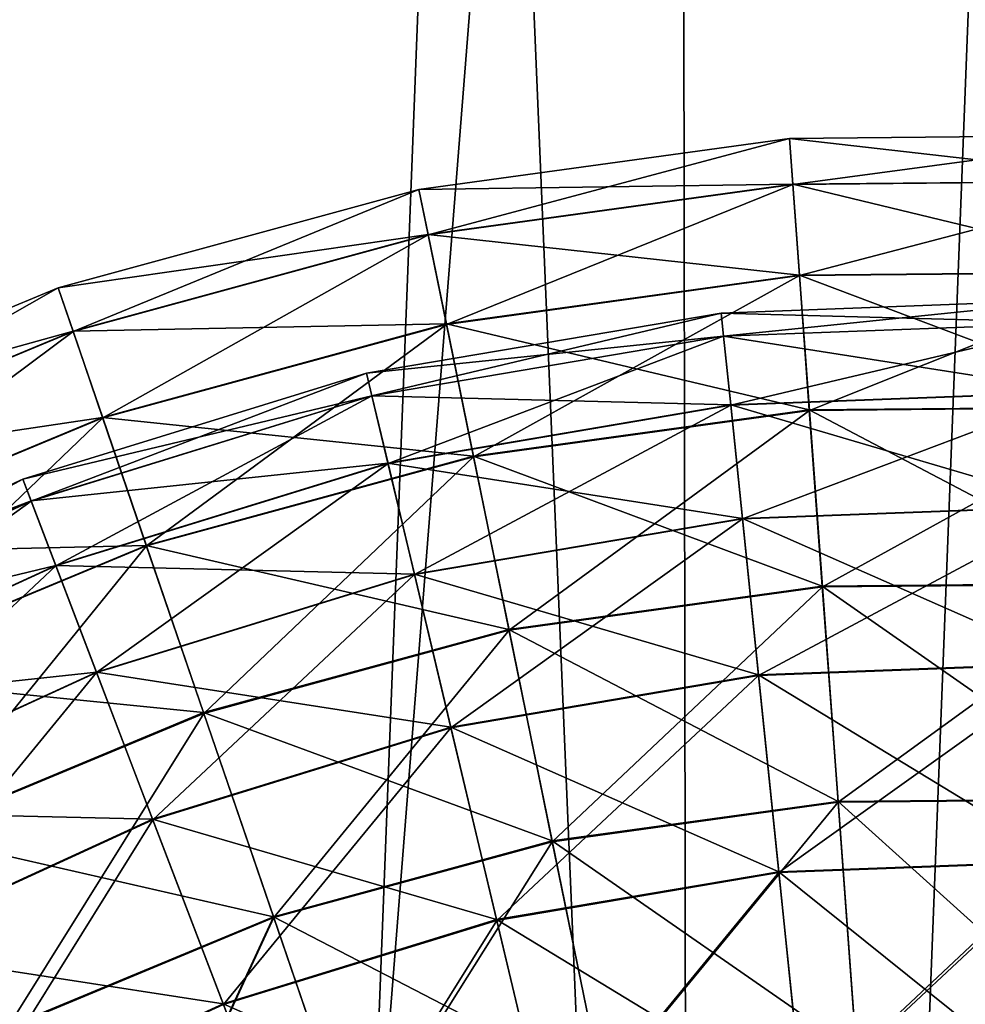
# Model space of a CAD drawing. Header units: millimetres. Extents: x -221 to 238, y -218 to 203.
# Tile 429 of 546: x 131 to 157, y 33 to 60. Entities that reach past the tile are written whole.
import ezdxf

# ---------------------------------------------------------------- set-up
doc = ezdxf.new("R2010")
doc.units = ezdxf.units.MM
doc.header["$LTSCALE"] = 25.4
doc.layers.get('0').update_dxf_attribs({"true_color": 0xff5454})

# ---------------------------------------------------------------- blocks, each defined once
blk = doc.blocks.new('KARO-V-10303.STL#1')
at = {"color": 250, "true_color": 0x262626}
mesh = blk.add_polyface(dxfattribs=at)
corners = [(-197.361, -32.381, 1739.558), (-197.458, 31.784, 1739.558), (-200, -0.302, 1739.558), (-189.803, 63.047, 1739.558), (-189.611, -63.62, 1739.558), (-177.232, 92.677, 1739.558), (-176.95, -93.212, 1739.558), (-160.07, 119.907, 1739.558), (-159.707, -120.39, 1739.558), (-138.763, 144.031, 1739.558), (-138.327, -144.45, 1739.558), (-113.862, 164.425, 1739.558), (-113.364, -164.768, 1739.558), (-86.012, 180.56, 1739.558), (-85.465, -180.82, 1739.558), (-55.934, 192.019, 1739.558), (-55.353, -192.188, 1739.558), (-24.407, 198.505, 1739.558), (-23.807, -198.578, 1739.558), (7.751, 199.85, 1739.558), (8.355, -199.825, 1739.558), (39.709, 196.018, 1739.558), (40.301, -195.897, 1739.558), (70.638, 187.11, 1739.558), (71.204, -186.896, 1739.558), (99.738, 173.356, 1739.558), (100.262, -173.054, 1739.558), (126.255, 155.112, 1739.558), (126.723, -154.73, 1739.558), (149.501, 132.851, 1739.558), (149.902, -132.398, 1739.558), (168.876, 107.149, 1739.558), (169.199, -106.637, 1739.558), (183.877, 78.671, 1739.558), (184.114, -78.115, 1739.558), (194.116, 48.157, 1739.558), (194.26, -47.57, 1739.558), (199.327, 16.395, 1739.558), (199.376, -15.792, 1739.558)]
mesh.append_faces([[corners[k] for k in face] for face in [(0, 1, 2), (37, 36, 38)]], dxfattribs={"vtx0": -1, "color": 250})
mesh.append_faces([[corners[k] for k in face] for face in [(1, 0, 3), (3, 4, 5), (5, 6, 7), (7, 8, 9), (9, 10, 11), (11, 12, 13), (13, 14, 15), (15, 16, 17), (17, 18, 19), (19, 20, 21), (21, 22, 23), (23, 24, 25), (25, 26, 27), (27, 28, 29), (29, 30, 31), (31, 32, 33), (33, 34, 35), (35, 36, 37)]], dxfattribs={"vtx0": -1, "vtx1": -1, "color": 250})
mesh.append_faces([[corners[k] for k in face] for face in [(3, 0, 4), (5, 4, 6), (7, 6, 8), (9, 8, 10), (11, 10, 12), (13, 12, 14), (15, 14, 16), (17, 16, 18), (19, 18, 20), (21, 20, 22), (23, 22, 24), (25, 24, 26), (27, 26, 28), (29, 28, 30), (31, 30, 32), (33, 32, 34), (35, 34, 36)]], dxfattribs={"vtx0": -1, "vtx2": -1, "color": 250})
mesh = blk.add_polyface(dxfattribs=at)
corners = [(-197.458, 31.784, 1738.758), (-197.361, -32.381, 1738.758), (-200, -0.302, 1738.758), (-189.803, 63.047, 1738.758), (-189.611, -63.62, 1738.758), (-177.232, 92.677, 1738.758), (-176.95, -93.212, 1738.758), (-160.07, 119.907, 1738.758), (-159.707, -120.39, 1738.758), (-138.763, 144.031, 1738.758), (-138.327, -144.45, 1738.758), (-113.862, 164.425, 1738.758), (-113.364, -164.768, 1738.758), (-86.012, 180.56, 1738.758), (-85.465, -180.82, 1738.758), (-55.934, 192.019, 1738.758), (-55.353, -192.188, 1738.758), (-24.407, 198.505, 1738.758), (-23.807, -198.578, 1738.758), (7.751, 199.85, 1738.758), (8.355, -199.825, 1738.758), (39.709, 196.018, 1738.758), (40.301, -195.897, 1738.758), (70.638, 187.11, 1738.758), (71.204, -186.896, 1738.758), (99.738, 173.356, 1738.758), (100.262, -173.054, 1738.758), (126.255, 155.112, 1738.758), (126.723, -154.73, 1738.758), (149.501, 132.851, 1738.758), (149.902, -132.398, 1738.758), (168.876, 107.149, 1738.758), (169.199, -106.637, 1738.758), (183.877, 78.671, 1738.758), (184.114, -78.115, 1738.758), (194.116, 48.157, 1738.758), (194.26, -47.57, 1738.758), (199.327, 16.395, 1738.758), (199.376, -15.792, 1738.758)]
mesh.append_faces([[corners[k] for k in face] for face in [(0, 1, 2), (36, 37, 38)]], dxfattribs={"vtx0": -1, "color": 250})
mesh.append_faces([[corners[k] for k in face] for face in [(1, 3, 4), (4, 5, 6), (6, 7, 8), (8, 9, 10), (10, 11, 12), (12, 13, 14), (14, 15, 16), (16, 17, 18), (18, 19, 20), (20, 21, 22), (22, 23, 24), (24, 25, 26), (26, 27, 28), (28, 29, 30), (30, 31, 32), (32, 33, 34), (34, 35, 36)]], dxfattribs={"vtx0": -1, "vtx1": -1, "color": 250})
mesh.append_faces([[corners[k] for k in face] for face in [(1, 0, 3), (4, 3, 5), (6, 5, 7), (8, 7, 9), (10, 9, 11), (12, 11, 13), (14, 13, 15), (16, 15, 17), (18, 17, 19), (20, 19, 21), (22, 21, 23), (24, 23, 25), (26, 25, 27), (28, 27, 29), (30, 29, 31), (32, 31, 33), (34, 33, 35), (36, 35, 37)]], dxfattribs={"vtx0": -1, "vtx2": -1, "color": 250})
mesh = blk.add_polyface(dxfattribs=at)
corners = [(-173.759, 20.803, 1739.558), (-171.405, -35.291, 1739.558), (-174.846, -7.339, 1739.558), (-168.172, 48.407, 1739.558), (-163.524, -62.33, 1739.558), (-158.229, 74.756, 1739.558), (-151.408, -87.754, 1739.558), (-144.188, 99.17, 1739.558), (-135.37, -110.905, 1739.558), (-126.413, 121.015, 1739.558), (-115.827, -131.183, 1739.558), (-105.364, 139.726, 1739.558), (-93.284, -148.065, 1739.558), (-81.586, 154.818, 1739.558), (-68.325, -161.111, 1739.558), (-55.695, 165.901, 1739.558), (-41.596, -169.985, 1739.558), (-28.361, 172.687, 1739.558), (-13.79, -174.456, 1739.558), (-0.293, 175, 1739.558), (14.374, -174.409, 1739.558), (27.783, 172.781, 1739.558), (42.165, -169.844, 1739.558), (55.139, 166.086, 1739.558), (68.864, -160.881, 1739.558), (81.067, 155.091, 1739.558), (93.779, -147.752, 1739.558), (104.896, 140.078, 1739.558), (116.266, -130.795, 1739.558), (126.007, 121.438, 1739.558), (135.741, -110.451, 1739.558), (143.856, 99.652, 1739.558), (151.701, -87.246, 1739.558), (157.978, 75.286, 1739.558), (163.731, -61.782, 1739.558), (168.009, 48.969, 1739.558), (171.522, -34.717, 1739.558), (173.689, 21.385, 1739.558), (174.87, -6.754, 1739.558)]
mesh.append_faces([[corners[k] for k in face] for face in [(0, 1, 2), (36, 37, 38)]], dxfattribs={"vtx0": -1, "color": 250})
mesh.append_faces([[corners[k] for k in face] for face in [(1, 3, 4), (4, 5, 6), (6, 7, 8), (8, 9, 10), (10, 11, 12), (12, 13, 14), (14, 15, 16), (16, 17, 18), (18, 19, 20), (20, 21, 22), (22, 23, 24), (24, 25, 26), (26, 27, 28), (28, 29, 30), (30, 31, 32), (32, 33, 34), (34, 35, 36)]], dxfattribs={"vtx0": -1, "vtx1": -1, "color": 250})
mesh.append_faces([[corners[k] for k in face] for face in [(1, 0, 3), (4, 3, 5), (6, 5, 7), (8, 7, 9), (10, 9, 11), (12, 11, 13), (14, 13, 15), (16, 15, 17), (18, 17, 19), (20, 19, 21), (22, 21, 23), (24, 23, 25), (26, 25, 27), (28, 27, 29), (30, 29, 31), (32, 31, 33), (34, 33, 35), (36, 35, 37)]], dxfattribs={"vtx0": -1, "vtx2": -1, "color": 250})
mesh = blk.add_polyface(dxfattribs=at)
corners = [(-171.405, -35.291, 1759.558), (-173.759, 20.803, 1759.558), (-174.846, -7.339, 1759.558), (-168.172, 48.407, 1759.558), (-163.524, -62.33, 1759.558), (-158.229, 74.756, 1759.558), (-151.408, -87.754, 1759.558), (-144.188, 99.17, 1759.558), (-135.37, -110.905, 1759.558), (-126.413, 121.015, 1759.558), (-115.827, -131.183, 1759.558), (-105.364, 139.726, 1759.558), (-93.284, -148.065, 1759.558), (-81.586, 154.818, 1759.558), (-68.325, -161.111, 1759.558), (-55.695, 165.901, 1759.558), (-41.596, -169.985, 1759.558), (-28.361, 172.687, 1759.558), (-13.79, -174.456, 1759.558), (-0.293, 175, 1759.558), (14.374, -174.409, 1759.558), (27.783, 172.781, 1759.558), (42.165, -169.844, 1759.558), (55.139, 166.086, 1759.558), (68.864, -160.881, 1759.558), (81.067, 155.091, 1759.558), (93.779, -147.752, 1759.558), (104.896, 140.078, 1759.558), (116.266, -130.795, 1759.558), (126.007, 121.438, 1759.558), (135.741, -110.451, 1759.558), (143.856, 99.652, 1759.558), (151.701, -87.246, 1759.558), (157.978, 75.286, 1759.558), (163.731, -61.782, 1759.558), (168.009, 48.969, 1759.558), (171.522, -34.717, 1759.558), (173.689, 21.385, 1759.558), (174.87, -6.754, 1759.558)]
mesh.append_faces([[corners[k] for k in face] for face in [(0, 1, 2), (37, 36, 38)]], dxfattribs={"vtx0": -1, "color": 250})
mesh.append_faces([[corners[k] for k in face] for face in [(1, 0, 3), (3, 4, 5), (5, 6, 7), (7, 8, 9), (9, 10, 11), (11, 12, 13), (13, 14, 15), (15, 16, 17), (17, 18, 19), (19, 20, 21), (21, 22, 23), (23, 24, 25), (25, 26, 27), (27, 28, 29), (29, 30, 31), (31, 32, 33), (33, 34, 35), (35, 36, 37)]], dxfattribs={"vtx0": -1, "vtx1": -1, "color": 250})
mesh.append_faces([[corners[k] for k in face] for face in [(3, 0, 4), (5, 4, 6), (7, 6, 8), (9, 8, 10), (11, 10, 12), (13, 12, 14), (15, 14, 16), (17, 16, 18), (19, 18, 20), (21, 20, 22), (23, 22, 24), (25, 24, 26), (27, 26, 28), (29, 28, 30), (31, 30, 32), (33, 32, 34), (35, 34, 36)]], dxfattribs={"vtx0": -1, "vtx2": -1, "color": 250})
at = {"color": 7, "true_color": 0xffffff}
mesh = blk.add_polyface(dxfattribs=at)
corners = [(142.367, 55.345, 464.02), (152.501, 56.749, 453.972), (142.366, 55.347, 453.972), (152.501, 56.747, 464.02)]
mesh.append_faces([[corners[k] for k in face] for face in [(0, 1, 2), (1, 0, 3)]], dxfattribs={"vtx0": -1, "color": 7})
mesh = blk.add_polyface(dxfattribs=at)
corners = [(142.366, 55.347, 453.972), (152.593, 55.496, 444.003), (142.618, 54.115, 444.003), (152.501, 56.749, 453.972)]
mesh.append_faces([[corners[k] for k in face] for face in [(0, 1, 2), (1, 0, 3)]], dxfattribs={"vtx0": -1, "color": 7})
mesh = blk.add_polyface(dxfattribs=at)
corners = [(142.62, 54.108, 473.988), (152.501, 56.747, 464.02), (142.367, 55.345, 464.02), (152.594, 55.489, 473.988)]
mesh.append_faces([[corners[k] for k in face] for face in [(0, 1, 2), (1, 0, 3)]], dxfattribs={"vtx0": -1, "color": 7})
mesh = blk.add_polyface(dxfattribs=at)
corners = [(152.501, 56.747, 464.02), (162.732, 56.844, 453.972), (152.501, 56.749, 453.972), (162.732, 56.842, 464.02)]
mesh.append_faces([[corners[k] for k in face] for face in [(0, 1, 2), (1, 0, 3)]], dxfattribs={"vtx0": -1, "color": 7})
mesh = blk.add_polyface(dxfattribs=at)
corners = [(152.501, 56.749, 453.972), (162.663, 55.589, 444.003), (152.593, 55.496, 444.003), (162.732, 56.844, 453.972)]
mesh.append_faces([[corners[k] for k in face] for face in [(0, 1, 2), (1, 0, 3)]], dxfattribs={"vtx0": -1, "color": 7})
mesh = blk.add_polyface(dxfattribs=at)
corners = [(152.594, 55.489, 473.988), (162.732, 56.842, 464.02), (152.501, 56.747, 464.02), (162.662, 55.582, 473.988)]
mesh.append_faces([[corners[k] for k in face] for face in [(0, 1, 2), (1, 0, 3)]], dxfattribs={"vtx0": -1, "color": 7})
mesh = blk.add_polyface(dxfattribs=at)
corners = [(152.593, 55.496, 444.003), (162.526, 53.096, 434.27), (152.776, 53.005, 434.27), (162.663, 55.589, 444.003)]
mesh.append_faces([[corners[k] for k in face] for face in [(0, 1, 2), (1, 0, 3)]], dxfattribs={"vtx0": -1, "color": 7})
mesh = blk.add_polyface(dxfattribs=at)
corners = [(152.777, 52.994, 483.72), (162.662, 55.582, 473.988), (152.594, 55.489, 473.988), (162.525, 53.084, 483.72)]
mesh.append_faces([[corners[k] for k in face] for face in [(0, 1, 2), (1, 0, 3)]], dxfattribs={"vtx0": -1, "color": 7})
mesh = blk.add_polyface(dxfattribs=at)
corners = [(132.495, 52.658, 464.02), (142.366, 55.347, 453.972), (132.494, 52.66, 453.972), (142.367, 55.345, 464.02)]
mesh.append_faces([[corners[k] for k in face] for face in [(0, 1, 2), (1, 0, 3)]], dxfattribs={"vtx0": -1, "color": 7})
mesh = blk.add_polyface(dxfattribs=at)
corners = [(132.494, 52.66, 453.972), (142.618, 54.115, 444.003), (132.902, 51.471, 444.003), (142.366, 55.347, 453.972)]
mesh.append_faces([[corners[k] for k in face] for face in [(0, 1, 2), (1, 0, 3)]], dxfattribs={"vtx0": -1, "color": 7})
mesh = blk.add_polyface(dxfattribs=at)
corners = [(132.904, 51.464, 473.988), (142.367, 55.345, 464.02), (132.495, 52.658, 464.02), (142.62, 54.108, 473.988)]
mesh.append_faces([[corners[k] for k in face] for face in [(0, 1, 2), (1, 0, 3)]], dxfattribs={"vtx0": -1, "color": 7})
mesh = blk.add_polyface(dxfattribs=at)
corners = [(142.618, 54.115, 444.003), (152.776, 53.005, 434.27), (143.118, 51.669, 434.27), (152.593, 55.496, 444.003)]
mesh.append_faces([[corners[k] for k in face] for face in [(0, 1, 2), (1, 0, 3)]], dxfattribs={"vtx0": -1, "color": 7})
mesh = blk.add_polyface(dxfattribs=at)
corners = [(143.121, 51.658, 483.72), (152.594, 55.489, 473.988), (142.62, 54.108, 473.988), (152.777, 52.994, 483.72)]
mesh.append_faces([[corners[k] for k in face] for face in [(0, 1, 2), (1, 0, 3)]], dxfattribs={"vtx0": -1, "color": 7})
mesh = blk.add_polyface(dxfattribs=at)
corners = [(132.902, 51.471, 444.003), (143.118, 51.669, 434.27), (133.71, 49.108, 434.27), (142.618, 54.115, 444.003)]
mesh.append_faces([[corners[k] for k in face] for face in [(0, 1, 2), (1, 0, 3)]], dxfattribs={"vtx0": -1, "color": 7})
mesh = blk.add_polyface(dxfattribs=at)
corners = [(133.714, 49.097, 483.72), (142.62, 54.108, 473.988), (132.904, 51.464, 473.988), (143.121, 51.658, 483.72)]
mesh.append_faces([[corners[k] for k in face] for face in [(0, 1, 2), (1, 0, 3)]], dxfattribs={"vtx0": -1, "color": 7})
mesh = blk.add_polyface(dxfattribs=at)
corners = [(152.776, 53.005, 434.27), (162.323, 49.404, 424.927), (153.047, 49.318, 424.927), (162.526, 53.096, 434.27)]
mesh.append_faces([[corners[k] for k in face] for face in [(0, 1, 2), (1, 0, 3)]], dxfattribs={"vtx0": -1, "color": 7})
mesh = blk.add_polyface(dxfattribs=at)
corners = [(153.049, 49.302, 493.061), (162.525, 53.084, 483.72), (152.777, 52.994, 483.72), (162.322, 49.388, 493.061)]
mesh.append_faces([[corners[k] for k in face] for face in [(0, 1, 2), (1, 0, 3)]], dxfattribs={"vtx0": -1, "color": 7})
mesh = blk.add_polyface(dxfattribs=at)
corners = [(143.118, 51.669, 434.27), (153.047, 49.318, 424.927), (143.859, 48.047, 424.927), (152.776, 53.005, 434.27)]
mesh.append_faces([[corners[k] for k in face] for face in [(0, 1, 2), (1, 0, 3)]], dxfattribs={"vtx0": -1, "color": 7})
mesh = blk.add_polyface(dxfattribs=at)
corners = [(143.862, 48.031, 493.061), (152.777, 52.994, 483.72), (143.121, 51.658, 483.72), (153.049, 49.302, 493.061)]
mesh.append_faces([[corners[k] for k in face] for face in [(0, 1, 2), (1, 0, 3)]], dxfattribs={"vtx0": -1, "color": 7})
mesh = blk.add_polyface(dxfattribs=at)
corners = [(123.048, 48.731, 464.02), (132.494, 52.66, 453.972), (123.047, 48.733, 453.972), (132.495, 52.658, 464.02)]
mesh.append_faces([[corners[k] for k in face] for face in [(0, 1, 2), (1, 0, 3)]], dxfattribs={"vtx0": -1, "color": 7})
mesh = blk.add_polyface(dxfattribs=at)
corners = [(123.047, 48.733, 453.972), (132.902, 51.471, 444.003), (123.603, 47.605, 444.003), (132.494, 52.66, 453.972)]
mesh.append_faces([[corners[k] for k in face] for face in [(0, 1, 2), (1, 0, 3)]], dxfattribs={"vtx0": -1, "color": 7})
mesh = blk.add_polyface(dxfattribs=at)
corners = [(123.606, 47.599, 473.988), (132.495, 52.658, 464.02), (123.048, 48.731, 464.02), (132.904, 51.464, 473.988)]
mesh.append_faces([[corners[k] for k in face] for face in [(0, 1, 2), (1, 0, 3)]], dxfattribs={"vtx0": -1, "color": 7})
mesh = blk.add_polyface(dxfattribs=at)
corners = [(160.454, 51.702, 468.871), (150.636, 51.968, 458.871), (160.471, 52.335, 458.871), (150.701, 51.338, 468.871)]
mesh.append_faces([[corners[k] for k in face] for face in [(0, 1, 2), (1, 0, 3)]], dxfattribs={"vtx0": -1, "color": 7})
mesh = blk.add_polyface(dxfattribs=at)
corners = [(160.471, 52.335, 458.871), (150.701, 51.333, 448.872), (160.453, 51.698, 448.872), (150.636, 51.968, 458.871)]
mesh.append_faces([[corners[k] for k in face] for face in [(0, 1, 2), (1, 0, 3)]], dxfattribs={"vtx0": -1, "color": 7})
mesh = blk.add_polyface(dxfattribs=at)
corners = [(150.636, 51.968, 458.871), (141.08, 49.699, 448.872), (150.701, 51.333, 448.872), (140.932, 50.32, 458.871)]
mesh.append_faces([[corners[k] for k in face] for face in [(0, 1, 2), (1, 0, 3)]], dxfattribs={"vtx0": -1, "color": 7})
mesh = blk.add_polyface(dxfattribs=at)
corners = [(150.701, 51.338, 468.871), (140.932, 50.32, 458.871), (150.636, 51.968, 458.871), (141.079, 49.704, 468.871)]
mesh.append_faces([[corners[k] for k in face] for face in [(0, 1, 2), (1, 0, 3)]], dxfattribs={"vtx0": -1, "color": 7})
mesh = blk.add_polyface(dxfattribs=at)
corners = [(123.603, 47.605, 444.003), (133.71, 49.108, 434.27), (124.707, 45.366, 434.27), (132.902, 51.471, 444.003)]
mesh.append_faces([[corners[k] for k in face] for face in [(0, 1, 2), (1, 0, 3)]], dxfattribs={"vtx0": -1, "color": 7})
mesh = blk.add_polyface(dxfattribs=at)
corners = [(133.71, 49.108, 434.27), (143.859, 48.047, 424.927), (134.908, 45.61, 424.927), (143.118, 51.669, 434.27)]
mesh.append_faces([[corners[k] for k in face] for face in [(0, 1, 2), (1, 0, 3)]], dxfattribs={"vtx0": -1, "color": 7})
mesh = blk.add_polyface(dxfattribs=at)
corners = [(134.913, 45.595, 493.061), (143.121, 51.658, 483.72), (133.714, 49.097, 483.72), (143.862, 48.031, 493.061)]
mesh.append_faces([[corners[k] for k in face] for face in [(0, 1, 2), (1, 0, 3)]], dxfattribs={"vtx0": -1, "color": 7})
mesh = blk.add_polyface(dxfattribs=at)
corners = [(160.4, 49.809, 478.71), (150.701, 51.338, 468.871), (160.454, 51.702, 468.871), (150.895, 49.454, 478.71)]
mesh.append_faces([[corners[k] for k in face] for face in [(0, 1, 2), (1, 0, 3)]], dxfattribs={"vtx0": -1, "color": 7})
mesh = blk.add_polyface(dxfattribs=at)
corners = [(160.453, 51.698, 448.872), (150.896, 49.445, 439.033), (160.4, 49.8, 439.033), (150.701, 51.333, 448.872)]
mesh.append_faces([[corners[k] for k in face] for face in [(0, 1, 2), (1, 0, 3)]], dxfattribs={"vtx0": -1, "color": 7})
mesh = blk.add_polyface(dxfattribs=at)
corners = [(124.712, 45.355, 483.72), (132.904, 51.464, 473.988), (123.606, 47.599, 473.988), (133.714, 49.097, 483.72)]
mesh.append_faces([[corners[k] for k in face] for face in [(0, 1, 2), (1, 0, 3)]], dxfattribs={"vtx0": -1, "color": 7})
mesh = blk.add_polyface(dxfattribs=at)
corners = [(150.895, 49.454, 478.71), (141.079, 49.704, 468.871), (150.701, 51.338, 468.871), (141.518, 47.861, 478.71)]
mesh.append_faces([[corners[k] for k in face] for face in [(0, 1, 2), (1, 0, 3)]], dxfattribs={"vtx0": -1, "color": 7})
mesh = blk.add_polyface(dxfattribs=at)
corners = [(150.701, 51.333, 448.872), (141.52, 47.853, 439.033), (150.896, 49.445, 439.033), (141.08, 49.699, 448.872)]
mesh.append_faces([[corners[k] for k in face] for face in [(0, 1, 2), (1, 0, 3)]], dxfattribs={"vtx0": -1, "color": 7})
mesh = blk.add_polyface(dxfattribs=at)
corners = [(141.079, 49.704, 468.871), (131.527, 47.419, 458.871), (140.932, 50.32, 458.871), (131.753, 46.828, 468.871)]
mesh.append_faces([[corners[k] for k in face] for face in [(0, 1, 2), (1, 0, 3)]], dxfattribs={"vtx0": -1, "color": 7})
mesh = blk.add_polyface(dxfattribs=at)
corners = [(140.932, 50.32, 458.871), (131.755, 46.824, 448.872), (141.08, 49.699, 448.872), (131.527, 47.419, 458.871)]
mesh.append_faces([[corners[k] for k in face] for face in [(0, 1, 2), (1, 0, 3)]], dxfattribs={"vtx0": -1, "color": 7})
mesh = blk.add_polyface(dxfattribs=at)
corners = [(141.518, 47.861, 478.71), (131.753, 46.828, 468.871), (141.079, 49.704, 468.871), (132.428, 45.058, 478.71)]
mesh.append_faces([[corners[k] for k in face] for face in [(0, 1, 2), (1, 0, 3)]], dxfattribs={"vtx0": -1, "color": 7})
mesh = blk.add_polyface(dxfattribs=at)
corners = [(141.08, 49.699, 448.872), (132.431, 45.05, 439.033), (141.52, 47.853, 439.033), (131.755, 46.824, 448.872)]
mesh.append_faces([[corners[k] for k in face] for face in [(0, 1, 2), (1, 0, 3)]], dxfattribs={"vtx0": -1, "color": 7})
mesh = blk.add_polyface(dxfattribs=at)
corners = [(160.312, 46.686, 488.231), (150.895, 49.454, 478.71), (160.4, 49.809, 478.71), (151.216, 46.346, 488.231)]
mesh.append_faces([[corners[k] for k in face] for face in [(0, 1, 2), (1, 0, 3)]], dxfattribs={"vtx0": -1, "color": 7})
mesh = blk.add_polyface(dxfattribs=at)
corners = [(160.4, 49.8, 439.033), (151.217, 46.334, 429.515), (160.312, 46.673, 429.515), (150.896, 49.445, 439.033)]
mesh.append_faces([[corners[k] for k in face] for face in [(0, 1, 2), (1, 0, 3)]], dxfattribs={"vtx0": -1, "color": 7})
mesh = blk.add_polyface(dxfattribs=at)
corners = [(151.216, 46.346, 488.231), (141.518, 47.861, 478.71), (150.895, 49.454, 478.71), (142.241, 44.822, 488.231)]
mesh.append_faces([[corners[k] for k in face] for face in [(0, 1, 2), (1, 0, 3)]], dxfattribs={"vtx0": -1, "color": 7})
mesh = blk.add_polyface(dxfattribs=at)
corners = [(150.896, 49.445, 439.033), (142.244, 44.81, 429.515), (151.217, 46.334, 429.515), (141.52, 47.853, 439.033)]
mesh.append_faces([[corners[k] for k in face] for face in [(0, 1, 2), (1, 0, 3)]], dxfattribs={"vtx0": -1, "color": 7})
mesh = blk.add_polyface(dxfattribs=at)
corners = [(143.859, 48.047, 424.927), (153.402, 44.492, 416.121), (144.828, 43.305, 416.121), (153.047, 49.318, 424.927)]
mesh.append_faces([[corners[k] for k in face] for face in [(0, 1, 2), (1, 0, 3)]], dxfattribs={"vtx0": -1, "color": 7})
mesh = blk.add_polyface(dxfattribs=at)
corners = [(153.047, 49.318, 424.927), (162.058, 44.572, 416.121), (153.402, 44.492, 416.121), (162.323, 49.404, 424.927)]
mesh.append_faces([[corners[k] for k in face] for face in [(0, 1, 2), (1, 0, 3)]], dxfattribs={"vtx0": -1, "color": 7})
mesh = blk.add_polyface(dxfattribs=at)
corners = [(153.404, 44.472, 501.865), (162.322, 49.388, 493.061), (153.049, 49.302, 493.061), (162.057, 44.552, 501.865)]
mesh.append_faces([[corners[k] for k in face] for face in [(0, 1, 2), (1, 0, 3)]], dxfattribs={"vtx0": -1, "color": 7})
mesh = blk.add_polyface(dxfattribs=at)
corners = [(124.707, 45.366, 434.27), (134.908, 45.61, 424.927), (126.342, 42.05, 424.927), (133.71, 49.108, 434.27)]
mesh.append_faces([[corners[k] for k in face] for face in [(0, 1, 2), (1, 0, 3)]], dxfattribs={"vtx0": -1, "color": 7})
mesh = blk.add_polyface(dxfattribs=at)
corners = [(126.349, 42.035, 493.061), (133.714, 49.097, 483.72), (124.712, 45.355, 483.72), (134.913, 45.595, 493.061)]
mesh.append_faces([[corners[k] for k in face] for face in [(0, 1, 2), (1, 0, 3)]], dxfattribs={"vtx0": -1, "color": 7})
mesh = blk.add_polyface(dxfattribs=at)
corners = [(144.832, 43.286, 501.865), (153.049, 49.302, 493.061), (143.862, 48.031, 493.061), (153.404, 44.472, 501.865)]
mesh.append_faces([[corners[k] for k in face] for face in [(0, 1, 2), (1, 0, 3)]], dxfattribs={"vtx0": -1, "color": 7})
mesh = blk.add_polyface(dxfattribs=at)
corners = [(134.908, 45.61, 424.927), (144.828, 43.305, 416.121), (136.475, 41.032, 416.121), (143.859, 48.047, 424.927)]
mesh.append_faces([[corners[k] for k in face] for face in [(0, 1, 2), (1, 0, 3)]], dxfattribs={"vtx0": -1, "color": 7})
mesh = blk.add_polyface(dxfattribs=at)
corners = [(136.482, 41.013, 501.865), (143.862, 48.031, 493.061), (134.913, 45.595, 493.061), (144.832, 43.286, 501.865)]
mesh.append_faces([[corners[k] for k in face] for face in [(0, 1, 2), (1, 0, 3)]], dxfattribs={"vtx0": -1, "color": 7})
mesh = blk.add_polyface(dxfattribs=at)
corners = [(142.241, 44.822, 488.231), (132.428, 45.058, 478.71), (141.518, 47.861, 478.71), (133.542, 42.139, 488.231)]
mesh.append_faces([[corners[k] for k in face] for face in [(0, 1, 2), (1, 0, 3)]], dxfattribs={"vtx0": -1, "color": 7})
mesh = blk.add_polyface(dxfattribs=at)
corners = [(141.52, 47.853, 439.033), (133.547, 42.128, 429.515), (142.244, 44.81, 429.515), (132.431, 45.05, 439.033)]
mesh.append_faces([[corners[k] for k in face] for face in [(0, 1, 2), (1, 0, 3)]], dxfattribs={"vtx0": -1, "color": 7})
mesh = blk.add_polyface(dxfattribs=at)
corners = [(131.753, 46.828, 468.871), (122.581, 43.316, 458.871), (131.527, 47.419, 458.871), (122.882, 42.759, 468.871)]
mesh.append_faces([[corners[k] for k in face] for face in [(0, 1, 2), (1, 0, 3)]], dxfattribs={"vtx0": -1, "color": 7})
mesh = blk.add_polyface(dxfattribs=at)
corners = [(131.527, 47.419, 458.871), (122.884, 42.755, 448.872), (131.755, 46.824, 448.872), (122.581, 43.316, 458.871)]
mesh.append_faces([[corners[k] for k in face] for face in [(0, 1, 2), (1, 0, 3)]], dxfattribs={"vtx0": -1, "color": 7})
mesh = blk.add_polyface(dxfattribs=at)
corners = [(132.428, 45.058, 478.71), (122.882, 42.759, 468.871), (131.753, 46.828, 468.871), (123.783, 41.093, 478.71)]
mesh.append_faces([[corners[k] for k in face] for face in [(0, 1, 2), (1, 0, 3)]], dxfattribs={"vtx0": -1, "color": 7})
mesh = blk.add_polyface(dxfattribs=at)
corners = [(131.755, 46.824, 448.872), (123.787, 41.085, 439.033), (132.431, 45.05, 439.033), (122.884, 42.755, 448.872)]
mesh.append_faces([[corners[k] for k in face] for face in [(0, 1, 2), (1, 0, 3)]], dxfattribs={"vtx0": -1, "color": 7})
mesh = blk.add_polyface(dxfattribs=at)
corners = [(160.191, 42.383, 497.279), (151.216, 46.346, 488.231), (160.312, 46.686, 488.231), (151.657, 42.065, 497.279)]
mesh.append_faces([[corners[k] for k in face] for face in [(0, 1, 2), (1, 0, 3)]], dxfattribs={"vtx0": -1, "color": 7})
mesh = blk.add_polyface(dxfattribs=at)
corners = [(160.312, 46.673, 429.515), (151.659, 42.049, 420.468), (160.191, 42.367, 420.468), (151.217, 46.334, 429.515)]
mesh.append_faces([[corners[k] for k in face] for face in [(0, 1, 2), (1, 0, 3)]], dxfattribs={"vtx0": -1, "color": 7})
mesh = blk.add_polyface(dxfattribs=at)
corners = [(151.657, 42.065, 497.279), (142.241, 44.822, 488.231), (151.216, 46.346, 488.231), (143.238, 40.635, 497.279)]
mesh.append_faces([[corners[k] for k in face] for face in [(0, 1, 2), (1, 0, 3)]], dxfattribs={"vtx0": -1, "color": 7})
mesh = blk.add_polyface(dxfattribs=at)
corners = [(151.217, 46.334, 429.515), (143.242, 40.619, 420.468), (151.659, 42.049, 420.468), (142.244, 44.81, 429.515)]
mesh.append_faces([[corners[k] for k in face] for face in [(0, 1, 2), (1, 0, 3)]], dxfattribs={"vtx0": -1, "color": 7})
mesh = blk.add_polyface(dxfattribs=at)
corners = [(126.342, 42.05, 424.927), (136.475, 41.032, 416.121), (128.482, 37.709, 416.121), (134.908, 45.61, 424.927)]
mesh.append_faces([[corners[k] for k in face] for face in [(0, 1, 2), (1, 0, 3)]], dxfattribs={"vtx0": -1, "color": 7})
mesh = blk.add_polyface(dxfattribs=at)
corners = [(128.491, 37.691, 501.865), (134.913, 45.595, 493.061), (126.349, 42.035, 493.061), (136.482, 41.013, 501.865)]
mesh.append_faces([[corners[k] for k in face] for face in [(0, 1, 2), (1, 0, 3)]], dxfattribs={"vtx0": -1, "color": 7})
mesh = blk.add_polyface(dxfattribs=at)
corners = [(133.542, 42.139, 488.231), (123.783, 41.093, 478.71), (132.428, 45.058, 478.71), (125.268, 38.344, 488.231)]
mesh.append_faces([[corners[k] for k in face] for face in [(0, 1, 2), (1, 0, 3)]], dxfattribs={"vtx0": -1, "color": 7})
mesh = blk.add_polyface(dxfattribs=at)
corners = [(132.431, 45.05, 439.033), (125.274, 38.333, 429.515), (133.547, 42.128, 429.515), (123.787, 41.085, 439.033)]
mesh.append_faces([[corners[k] for k in face] for face in [(0, 1, 2), (1, 0, 3)]], dxfattribs={"vtx0": -1, "color": 7})
mesh = blk.add_polyface(dxfattribs=at)
corners = [(143.238, 40.635, 497.279), (133.542, 42.139, 488.231), (142.241, 44.822, 488.231), (135.077, 38.118, 497.279)]
mesh.append_faces([[corners[k] for k in face] for face in [(0, 1, 2), (1, 0, 3)]], dxfattribs={"vtx0": -1, "color": 7})
mesh = blk.add_polyface(dxfattribs=at)
corners = [(142.244, 44.81, 429.515), (135.083, 38.103, 420.468), (143.242, 40.619, 420.468), (133.547, 42.128, 429.515)]
mesh.append_faces([[corners[k] for k in face] for face in [(0, 1, 2), (1, 0, 3)]], dxfattribs={"vtx0": -1, "color": 7})
mesh = blk.add_polyface(dxfattribs=at)
corners = [(144.828, 43.305, 416.121), (153.835, 38.603, 407.992), (146.01, 37.52, 407.992), (153.402, 44.492, 416.121)]
mesh.append_faces([[corners[k] for k in face] for face in [(0, 1, 2), (1, 0, 3)]], dxfattribs={"vtx0": -1, "color": 7})
mesh = blk.add_polyface(dxfattribs=at)
corners = [(146.015, 37.497, 509.992), (153.404, 44.472, 501.865), (144.832, 43.286, 501.865), (153.837, 38.579, 509.992)]
mesh.append_faces([[corners[k] for k in face] for face in [(0, 1, 2), (1, 0, 3)]], dxfattribs={"vtx0": -1, "color": 7})
mesh = blk.add_polyface(dxfattribs=at)
corners = [(153.402, 44.492, 416.121), (161.734, 38.676, 407.992), (153.835, 38.603, 407.992), (162.058, 44.572, 416.121)]
mesh.append_faces([[corners[k] for k in face] for face in [(0, 1, 2), (1, 0, 3)]], dxfattribs={"vtx0": -1, "color": 7})
mesh = blk.add_polyface(dxfattribs=at)
corners = [(153.837, 38.579, 509.992), (162.057, 44.552, 501.865), (153.404, 44.472, 501.865), (161.733, 38.652, 509.992)]
mesh.append_faces([[corners[k] for k in face] for face in [(0, 1, 2), (1, 0, 3)]], dxfattribs={"vtx0": -1, "color": 7})
mesh = blk.add_polyface(dxfattribs=at)
corners = [(136.475, 41.032, 416.121), (146.01, 37.52, 407.992), (138.388, 35.445, 407.992), (144.828, 43.305, 416.121)]
mesh.append_faces([[corners[k] for k in face] for face in [(0, 1, 2), (1, 0, 3)]], dxfattribs={"vtx0": -1, "color": 7})
mesh = blk.add_polyface(dxfattribs=at)
corners = [(138.396, 35.423, 509.992), (144.832, 43.286, 501.865), (136.482, 41.013, 501.865), (146.015, 37.497, 509.992)]
mesh.append_faces([[corners[k] for k in face] for face in [(0, 1, 2), (1, 0, 3)]], dxfattribs={"vtx0": -1, "color": 7})
mesh = blk.add_polyface(dxfattribs=at)
corners = [(160.039, 36.971, 505.71), (151.657, 42.065, 497.279), (160.191, 42.383, 497.279), (152.213, 36.679, 505.71)]
mesh.append_faces([[corners[k] for k in face] for face in [(0, 1, 2), (1, 0, 3)]], dxfattribs={"vtx0": -1, "color": 7})
mesh = blk.add_polyface(dxfattribs=at)
corners = [(160.191, 42.367, 420.468), (152.215, 36.659, 412.04), (160.039, 36.951, 412.04), (151.659, 42.049, 420.468)]
mesh.append_faces([[corners[k] for k in face] for face in [(0, 1, 2), (1, 0, 3)]], dxfattribs={"vtx0": -1, "color": 7})
mesh = blk.add_polyface(dxfattribs=at)
corners = [(135.077, 38.118, 497.279), (125.268, 38.344, 488.231), (133.542, 42.139, 488.231), (127.314, 34.558, 497.279)]
mesh.append_faces([[corners[k] for k in face] for face in [(0, 1, 2), (1, 0, 3)]], dxfattribs={"vtx0": -1, "color": 7})
mesh = blk.add_polyface(dxfattribs=at)
corners = [(133.547, 42.128, 429.515), (127.322, 34.543, 420.468), (135.083, 38.103, 420.468), (125.274, 38.333, 429.515)]
mesh.append_faces([[corners[k] for k in face] for face in [(0, 1, 2), (1, 0, 3)]], dxfattribs={"vtx0": -1, "color": 7})
mesh = blk.add_polyface(dxfattribs=at)
corners = [(152.213, 36.679, 505.71), (143.238, 40.635, 497.279), (151.657, 42.065, 497.279), (144.492, 35.367, 505.71)]
mesh.append_faces([[corners[k] for k in face] for face in [(0, 1, 2), (1, 0, 3)]], dxfattribs={"vtx0": -1, "color": 7})
mesh = blk.add_polyface(dxfattribs=at)
corners = [(151.659, 42.049, 420.468), (144.496, 35.348, 412.04), (152.215, 36.659, 412.04), (143.242, 40.619, 420.468)]
mesh.append_faces([[corners[k] for k in face] for face in [(0, 1, 2), (1, 0, 3)]], dxfattribs={"vtx0": -1, "color": 7})
mesh = blk.add_polyface(dxfattribs=at)
corners = [(128.482, 37.709, 416.121), (138.388, 35.445, 407.992), (131.094, 32.413, 407.992), (136.475, 41.032, 416.121)]
mesh.append_faces([[corners[k] for k in face] for face in [(0, 1, 2), (1, 0, 3)]], dxfattribs={"vtx0": -1, "color": 7})
mesh = blk.add_polyface(dxfattribs=at)
corners = [(131.104, 32.392, 509.992), (136.482, 41.013, 501.865), (128.491, 37.691, 501.865), (138.396, 35.423, 509.992)]
mesh.append_faces([[corners[k] for k in face] for face in [(0, 1, 2), (1, 0, 3)]], dxfattribs={"vtx0": -1, "color": 7})
mesh = blk.add_polyface(dxfattribs=at)
corners = [(144.492, 35.367, 505.71), (135.077, 38.118, 497.279), (143.238, 40.635, 497.279), (137.008, 33.059, 505.71)]
mesh.append_faces([[corners[k] for k in face] for face in [(0, 1, 2), (1, 0, 3)]], dxfattribs={"vtx0": -1, "color": 7})
mesh = blk.add_polyface(dxfattribs=at)
corners = [(143.242, 40.619, 420.468), (137.015, 33.041, 412.04), (144.496, 35.348, 412.04), (135.083, 38.103, 420.468)]
mesh.append_faces([[corners[k] for k in face] for face in [(0, 1, 2), (1, 0, 3)]], dxfattribs={"vtx0": -1, "color": 7})
mesh = blk.add_polyface(dxfattribs=at)
corners = [(146.01, 37.52, 407.992), (154.34, 31.744, 400.666), (147.388, 30.782, 400.666), (153.835, 38.603, 407.992)]
mesh.append_faces([[corners[k] for k in face] for face in [(0, 1, 2), (1, 0, 3)]], dxfattribs={"vtx0": -1, "color": 7})
mesh = blk.add_polyface(dxfattribs=at)
corners = [(147.393, 30.755, 517.314), (153.837, 38.579, 509.992), (146.015, 37.497, 509.992), (154.342, 31.717, 517.314)]
mesh.append_faces([[corners[k] for k in face] for face in [(0, 1, 2), (1, 0, 3)]], dxfattribs={"vtx0": -1, "color": 7})
mesh = blk.add_polyface(dxfattribs=at)
corners = [(153.835, 38.603, 407.992), (161.358, 31.809, 400.666), (154.34, 31.744, 400.666), (161.734, 38.676, 407.992)]
mesh.append_faces([[corners[k] for k in face] for face in [(0, 1, 2), (1, 0, 3)]], dxfattribs={"vtx0": -1, "color": 7})
mesh = blk.add_polyface(dxfattribs=at)
corners = [(154.342, 31.717, 517.314), (161.733, 38.652, 509.992), (153.837, 38.579, 509.992), (161.356, 31.782, 517.314)]
mesh.append_faces([[corners[k] for k in face] for face in [(0, 1, 2), (1, 0, 3)]], dxfattribs={"vtx0": -1, "color": 7})
mesh = blk.add_polyface(dxfattribs=at)
corners = [(137.008, 33.059, 505.71), (127.314, 34.558, 497.279), (135.077, 38.118, 497.279), (129.889, 29.794, 505.71)]
mesh.append_faces([[corners[k] for k in face] for face in [(0, 1, 2), (1, 0, 3)]], dxfattribs={"vtx0": -1, "color": 7})
mesh = blk.add_polyface(dxfattribs=at)
corners = [(135.083, 38.103, 420.468), (129.898, 29.777, 412.04), (137.015, 33.041, 412.04), (127.322, 34.543, 420.468)]
mesh.append_faces([[corners[k] for k in face] for face in [(0, 1, 2), (1, 0, 3)]], dxfattribs={"vtx0": -1, "color": 7})
mesh = blk.add_polyface(dxfattribs=at)
corners = [(138.388, 35.445, 407.992), (147.388, 30.782, 400.666), (140.616, 28.939, 400.666), (146.01, 37.52, 407.992)]
mesh.append_faces([[corners[k] for k in face] for face in [(0, 1, 2), (1, 0, 3)]], dxfattribs={"vtx0": -1, "color": 7})
mesh = blk.add_polyface(dxfattribs=at)
corners = [(140.624, 28.913, 517.314), (146.015, 37.497, 509.992), (138.396, 35.423, 509.992), (147.393, 30.755, 517.314)]
mesh.append_faces([[corners[k] for k in face] for face in [(0, 1, 2), (1, 0, 3)]], dxfattribs={"vtx0": -1, "color": 7})
mesh = blk.add_polyface(dxfattribs=at)
corners = [(159.858, 30.535, 513.387), (152.213, 36.679, 505.71), (160.039, 36.971, 505.71), (152.873, 30.274, 513.387)]
mesh.append_faces([[corners[k] for k in face] for face in [(0, 1, 2), (1, 0, 3)]], dxfattribs={"vtx0": -1, "color": 7})
mesh = blk.add_polyface(dxfattribs=at)
corners = [(160.039, 36.951, 412.04), (152.876, 30.251, 404.365), (159.858, 30.512, 404.365), (152.215, 36.659, 412.04)]
mesh.append_faces([[corners[k] for k in face] for face in [(0, 1, 2), (1, 0, 3)]], dxfattribs={"vtx0": -1, "color": 7})
mesh = blk.add_polyface(dxfattribs=at)
corners = [(152.873, 30.274, 513.387), (144.492, 35.367, 505.71), (152.213, 36.679, 505.71), (145.982, 29.104, 513.387)]
mesh.append_faces([[corners[k] for k in face] for face in [(0, 1, 2), (1, 0, 3)]], dxfattribs={"vtx0": -1, "color": 7})
mesh = blk.add_polyface(dxfattribs=at)
corners = [(152.215, 36.659, 412.04), (145.988, 29.081, 404.365), (152.876, 30.251, 404.365), (144.496, 35.348, 412.04)]
mesh.append_faces([[corners[k] for k in face] for face in [(0, 1, 2), (1, 0, 3)]], dxfattribs={"vtx0": -1, "color": 7})
mesh = blk.add_polyface(dxfattribs=at)
corners = [(138.388, 35.445, 407.992), (134.135, 26.245, 400.666), (131.094, 32.413, 407.992), (140.616, 28.939, 400.666)]
mesh.append_faces([[corners[k] for k in face] for face in [(0, 1, 2), (1, 0, 3)]], dxfattribs={"vtx0": -1, "color": 7})
mesh = blk.add_polyface(dxfattribs=at)
corners = [(134.147, 26.22, 517.314), (138.396, 35.423, 509.992), (131.104, 32.392, 509.992), (140.624, 28.913, 517.314)]
mesh.append_faces([[corners[k] for k in face] for face in [(0, 1, 2), (1, 0, 3)]], dxfattribs={"vtx0": -1, "color": 7})
mesh = blk.add_polyface(dxfattribs=at)
corners = [(145.982, 29.104, 513.387), (137.008, 33.059, 505.71), (144.492, 35.367, 505.71), (139.303, 27.044, 513.387)]
mesh.append_faces([[corners[k] for k in face] for face in [(0, 1, 2), (1, 0, 3)]], dxfattribs={"vtx0": -1, "color": 7})
mesh = blk.add_polyface(dxfattribs=at)
corners = [(144.496, 35.348, 412.04), (139.311, 27.022, 404.365), (145.988, 29.081, 404.365), (137.015, 33.041, 412.04)]
mesh.append_faces([[corners[k] for k in face] for face in [(0, 1, 2), (1, 0, 3)]], dxfattribs={"vtx0": -1, "color": 7})
mesh = blk.add_polyface(dxfattribs=at)
corners = [(139.303, 27.044, 513.387), (129.889, 29.794, 505.71), (137.008, 33.059, 505.71), (132.95, 24.13, 513.387)]
mesh.append_faces([[corners[k] for k in face] for face in [(0, 1, 2), (1, 0, 3)]], dxfattribs={"vtx0": -1, "color": 7})

msp = doc.modelspace()

# ---------------------------------------------------------------- block references
at = {"color": 0}
msp.add_blockref('KARO-V-10303.STL#1', (0, 0), dxfattribs=at)

doc.saveas('drawing.dxf')
